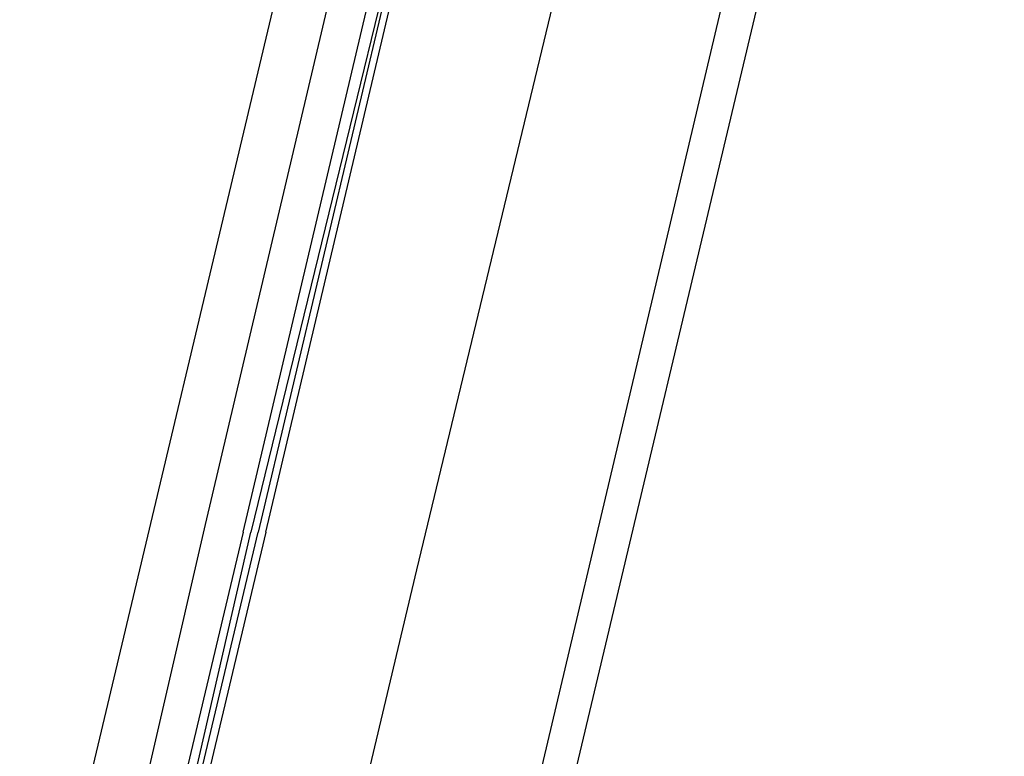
# Model space of a CAD drawing. Header units: feet. Extents: x -79 to 198, y -22 to 181.
# Tile 263 of 271: x 101.14 to 102.88, y 153.79 to 155.1. Entities that reach past the tile are written whole.
import ezdxf

# ---------------------------------------------------------------- set-up
doc = ezdxf.new("R2010")
doc.units = ezdxf.units.FT
doc.layers.add('A-LINEA', color=7, linetype='CONTINUOUS')

msp = doc.modelspace()

# ---------------------------------------------------------------- linework, layer by layer
at = {"layer": 'A-LINEA'}
for p, q in [((102.88, 156.9644), (100.9867, 148.9911)), ((101.8, 156.0178), (100.2533, 149.5111)), ((101.4667, 154.2044), (101.8533, 155.8444)), ((102.5467, 155.8311), (101.0133, 149.3378))]:
    msp.add_line(p, q, dxfattribs=at)
for points in [[(102.2667, 155.8978), (101.84, 154.1244), (101.4667, 152.5511)], [(101.5333, 154.1911), (101.9333, 155.8844), (101.9333, 155.8978), (101.9467, 155.8844), (101.96, 155.8844), (101.5467, 154.1911)], [(101.5733, 154.1911), (101.9733, 155.8844), (101.96, 155.8844), (101.56, 154.1911)], [(101.1333, 152.6311), (101.1333, 152.6444), (101.1067, 152.6444), (101.4667, 154.2044)], [(101.5333, 154.1911), (101.1467, 152.5644), (101.16, 152.5644), (101.1733, 152.5644), (101.5467, 154.1911)], [(101.5733, 154.1911), (101.1867, 152.5644), (101.1867, 152.5511), (101.1733, 152.5644), (101.56, 154.1911)]]:
    msp.add_lwpolyline(points, dxfattribs=at)

doc.saveas('drawing.dxf')
